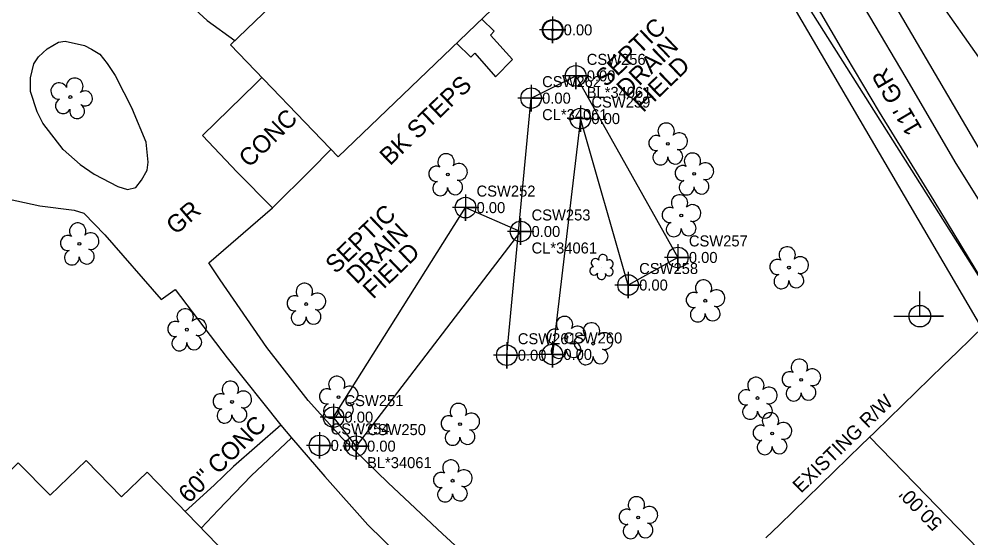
# Model space of a CAD drawing. Extents: x 1182322 to 1186765, y 572295 to 575411.
# Drawn here: x 1184859.4 to 1185075.6, y 574706.6 to 574824.5 of the extents above; entities that cross this region are included whole.
import ezdxf

# ---------------------------------------------------------------- set-up
doc = ezdxf.new("R2010")
doc.units = 0
for name, color, linetype in [('COGO Default Chain', 7, 'Continuous'), ('Exist Building', 7, 'Continuous'), ('Exist Horizontal Alignment', 7, 'Continuous'), ('Exist Other Culture Area Outline', 7, 'Continuous'), ('Exist Other Culture Area Outline Cogo Comment', 7, 'Continuous'), ('Exist Other Culture Area Outline Cogo Elevation', 7, 'Continuous'), ('Exist Other Culture Area Outline Cogo Number', 7, 'Continuous'), ('Exist Other Culture Area Outline Cogo Point CELL', 7, 'Continuous'), ('Exist Other Culture Area Outline Text', 7, 'Continuous'), ('Exist Other Culture Located Object CELL', 7, 'Continuous'), ('Exist Other Culture UG Tank Cogo Elevation', 7, 'Continuous'), ('Exist Other Culture UG Tank Cogo Number', 7, 'Continuous'), ('Exist Other Culture UG Tank Cogo Point CELL', 7, 'Continuous'), ('Exist Property Line', 7, 'Continuous'), ('Exist Right of Way Easement Line', 7, 'Continuous'), ('Exist Right of Way Line', 7, 'Continuous'), ('Exist Right of Way Line Text', 7, 'Continuous'), ('Exist Right of Way Width CELL', 7, 'Continuous'), ('Exist Roads Soil', 7, 'Continuous'), ('Exist Roads Soil Text', 7, 'Continuous'), ('Exist Utilities Power Joint Use Telephone CELL', 7, 'Continuous'), ('Exist Utilities Water UG Line SUE LOS C', 7, 'Continuous'), ('Exist Vegetation Shrub CELL', 7, 'Continuous'), ('Exist Vegetation Tree CELL', 7, 'Continuous'), ('Exist Vegetation Woods Line', 7, 'Continuous')]:
    doc.layers.add(name, color=color, linetype=linetype)

msp = doc.modelspace()

# ---------------------------------------------------------------- linework, layer by layer
at = {"layer": 'COGO Default Chain'}
msp.add_arc((1211496.85, 547519.36), 37893.3, 134.022628, 134.231777, dxfattribs=at)
at = {"layer": 'Exist Building'}
for points in [[(1184983.38, 574842.64), (1184931.89, 574793.2), (1184907.44, 574818.67), (1184958.92, 574868.11)], [(1184846.68, 574701.41), (1184850.09, 574705), (1184845.27, 574709.87), (1184859.25, 574723.71), (1184866.53, 574716.35), (1184866.53, 574716.35), (1184874.68, 574724.25), (1184882.72, 574715.97), (1184888.51, 574721.59), (1184908.94, 574700.45), (1184903.52, 574695.21), (1184905.5, 574693.21), (1184878.21, 574666.11), (1184847.07, 574697.47), (1184848.93, 574699.27)]]:
    msp.add_lwpolyline(points, close=True, dxfattribs=at)
at = {"layer": 'Exist Horizontal Alignment'}
msp.add_arc((1211496.85, 547519.36), 37893.3, 134.022628, 134.231777, dxfattribs=at)
at = {"layer": 'Exist Other Culture Area Outline'}
for points in [[(1184958.81, 574819.04), (1184962.04, 574815.89), (1184962.91, 574816.79), (1184967.67, 574811.4), (1184971.51, 574815.29), (1184966.54, 574820.88), (1184967.36, 574821.73), (1184964.5, 574824.52)], [(1184914.54, 574811.27), (1184913.18, 574809.91), (1184901.06, 574798.04), (1184908.98, 574789.76), (1184917.01, 574781.63), (1184925.7, 574790.29), (1184930.27, 574794.9)], [(1184985.86, 574811.61), (1185009.06, 574770.36), (1184997.77, 574764.1), (1184986.92, 574801.91), (1184980.55, 574748.33), (1184970.2, 574748.15), (1184975.73, 574806.55), (1184985.86, 574811.61)], [(1184935.96, 574727.5), (1184930.85, 574734.09), (1184960.84, 574781.69), (1184973.33, 574776.26), (1184935.96, 574727.5)], [(1184918.92, 574732.26), (1184908.11, 574722.85), (1184903.72, 574718.62), (1184897.13, 574712.68)], [(1184900.78, 574708.9), (1184904.66, 574712.95), (1184912.16, 574720.75), (1184921.31, 574729.41)]]:
    msp.add_lwpolyline(points, dxfattribs=at)
at = {"layer": 'Exist Other Culture Area Outline Cogo Point CELL'}
for points in [[(1184985.86, 574814.61), (1184985.86, 574808.61), (1184985.86, 574811.61), (1184988.86, 574811.61), (1184982.86, 574811.61)], [(1184975.73, 574809.55), (1184975.73, 574803.55), (1184975.73, 574806.55), (1184978.73, 574806.55), (1184972.73, 574806.55)], [(1184986.92, 574804.91), (1184986.92, 574798.91), (1184986.92, 574801.91), (1184989.92, 574801.91), (1184983.92, 574801.91)], [(1184960.84, 574784.69), (1184960.84, 574778.69), (1184960.84, 574781.69), (1184963.84, 574781.69), (1184957.84, 574781.69)], [(1184973.33, 574779.26), (1184973.33, 574773.26), (1184973.33, 574776.26), (1184976.33, 574776.26), (1184970.33, 574776.26)], [(1185009.06, 574773.36), (1185009.06, 574767.36), (1185009.06, 574770.36), (1185012.06, 574770.36), (1185006.06, 574770.36)], [(1184997.77, 574767.1), (1184997.77, 574761.1), (1184997.77, 574764.1), (1185000.77, 574764.1), (1184994.77, 574764.1)], [(1184970.2, 574751.15), (1184970.2, 574745.15), (1184970.2, 574748.15), (1184973.2, 574748.15), (1184967.2, 574748.15)], [(1184980.55, 574751.33), (1184980.55, 574745.33), (1184980.55, 574748.33), (1184983.55, 574748.33), (1184977.55, 574748.33)], [(1184930.85, 574737.09), (1184930.85, 574731.09), (1184930.85, 574734.09), (1184933.85, 574734.09), (1184927.85, 574734.09)], [(1184935.96, 574730.5), (1184935.96, 574724.5), (1184935.96, 574727.5), (1184938.96, 574727.5), (1184932.96, 574727.5)]]:
    msp.add_lwpolyline(points, dxfattribs=at)
for centre in [(1184985.86, 574811.61), (1184975.73, 574806.55), (1184986.92, 574801.91), (1184960.84, 574781.69), (1184973.33, 574776.26), (1185009.06, 574770.36), (1184997.77, 574764.1), (1184970.2, 574748.15), (1184980.55, 574748.33), (1184930.85, 574734.09), (1184935.96, 574727.5)]:
    msp.add_circle(centre, 2.34, dxfattribs=at)
at = {"layer": 'Exist Other Culture Located Object CELL'}
for radius in [2.18, 0.24]:
    msp.add_circle((1184980.62, 574822.06), radius, dxfattribs=at)
at = {"layer": 'Exist Other Culture UG Tank Cogo Point CELL'}
for points in [[(1184980.62, 574825.06), (1184980.62, 574819.06), (1184980.62, 574822.06), (1184983.62, 574822.06), (1184977.62, 574822.06)], [(1184927.69, 574730.66), (1184927.69, 574724.66), (1184927.69, 574727.66), (1184930.69, 574727.66), (1184924.69, 574727.66)]]:
    msp.add_lwpolyline(points, dxfattribs=at)
for centre in [(1184980.62, 574822.06), (1184927.69, 574727.66)]:
    msp.add_circle(centre, 2.34, dxfattribs=at)
at = {"layer": 'Exist Property Line'}
msp.add_line((1185092.91, 574768.69), (1184980.09, 574961.44), dxfattribs=at)
at = {"layer": 'Exist Right of Way Easement Line'}
msp.add_line((1185078.13, 574754.36), (1184914.88, 575033.25), dxfattribs=at)
at = {"layer": 'Exist Right of Way Line'}
msp.add_arc((1211496.85, 547519.36), 37943.3, 134.022628, 134.231777, dxfattribs=at)
at = {"layer": 'Exist Right of Way Width CELL'}
for p in [(1185052.62, 574729.6), (1185087.47, 574693.74)]:
    msp.add_line(p, (1185065.48, 574716.36), dxfattribs=at)
at = {"layer": 'Exist Roads Soil'}
for points in [[(1185001.72, 574912.16), (1185003.55, 574909.24), (1185012.81, 574892.62), (1185024.38, 574873.43), (1185037.85, 574849.82), (1185052.61, 574825.07), (1185060.81, 574811.15), (1185072.23, 574791.73), (1185084.6, 574771.88), (1185095.93, 574755.03), (1185099.54, 574750.41), (1185102.93, 574747.53), (1185105.3, 574746.4), (1185108.69, 574745.11), (1185112.75, 574743.8), (1185117.14, 574742.47)], [(1185095.95, 574722.21), (1185095.84, 574728.42), (1185095.28, 574731.43), (1185094.55, 574734.22), (1185093.15, 574738.29), (1185090.17, 574744.28), (1185081.14, 574760.39), (1185067.29, 574783.24), (1185054.89, 574803.35), (1185047.29, 574816.05), (1185037.57, 574832.77), (1185029.91, 574845.92), (1185021.44, 574860.53), (1185012.46, 574875.48), (1185003.49, 574890.77), (1184993.99, 574904.98)], [(1184895.03, 574852.74), (1184890.51, 574848.32), (1184888.21, 574844.92), (1184888.14, 574841.96), (1184888.96, 574839.69), (1184890.64, 574836.51), (1184894.66, 574831.79), (1184898.5, 574827.52), (1184902.14, 574824.22), (1184908.42, 574819.61)], [(1184873.3, 574791.45), (1184869.48, 574794.88), (1184864.82, 574800.85), (1184863.51, 574803.41), (1184862.04, 574808.09), (1184862.05, 574811.15), (1184862.75, 574814.34), (1184863.88, 574815.91), (1184865.8, 574817.77), (1184868.42, 574819.23), (1184869.92, 574819.47), (1184874.31, 574818.51), (1184875.87, 574817.69), (1184877.78, 574816.53), (1184879.45, 574814.44), (1184881.26, 574811.66), (1184885.19, 574803.98)], [(1184873.3, 574791.45), (1184876.51, 574789.27), (1184881.87, 574786.45), (1184884.03, 574785.82), (1184885.94, 574786.27), (1184887.25, 574787.94), (1184888.53, 574790.21), (1184888.76, 574791.97), (1184888.27, 574796.52), (1184885.19, 574803.98)], [(1184849.11, 574785.35), (1184864.18, 574782.1)], [(1184864.18, 574782.1), (1184871.91, 574781.1), (1184874.14, 574780.41), (1184878.92, 574775.51), (1184891.68, 574760.82), (1184894.88, 574763.09), (1184906.71, 574747.55), (1184918.92, 574732.26), (1184921.31, 574729.41), (1184928.86, 574720.61), (1184938.62, 574709.66), (1184952.69, 574695.85), (1184962.57, 574686.5), (1184970.7, 574678.99), (1184980.59, 574668.85), (1184988.85, 574659.76), (1184994.38, 574652.74), (1184997.14, 574648.04), (1184999.15, 574642.75), (1185000.26, 574638.43), (1185000.13, 574634.44), (1184998.74, 574630.44), (1184991.86, 574618.44)], [(1185024.93, 574653.25), (1185018.14, 574653.11), (1185015.44, 574653), (1185013.2, 574653.35), (1185010.97, 574654.83), (1185007, 574658.01), (1184992.01, 574673.39), (1184980.01, 574684.7), (1184970.55, 574693.85), (1184955.63, 574707.58), (1184943.26, 574719.16), (1184932.76, 574729.39), (1184925.07, 574737.84), (1184915.67, 574749.91), (1184905.1, 574765.3), (1184902.54, 574769.17), (1184917.01, 574781.63)]]:
    msp.add_lwpolyline(points, dxfattribs=at)
at = {"layer": 'Exist Utilities Power Joint Use Telephone CELL'}
msp.add_line((1185064.02, 574757.03), (1185064.02, 574757.03), dxfattribs=at)
msp.add_lwpolyline([(1185058.09, 574757.03), (1185069.42, 574756.99), (1185064.02, 574757.01), (1185064.02, 574762.65)], dxfattribs=at)
msp.add_circle((1185064.02, 574757.03), 2.45, dxfattribs=at)
at = {"layer": 'Exist Utilities Water UG Line SUE LOS C'}
msp.add_lwpolyline([(1185103.91, 574726.55), (1185099.65, 574730.99), (1184970.48, 574935.12), (1184975.79, 575032.78)], dxfattribs=at)
at = {"layer": 'Exist Vegetation Shrub CELL'}
msp.add_line((1184991.81, 574768.02), (1184991.81, 574768.02), dxfattribs=at)
for centre, radius, start, end in [((1184992.04, 574770.06), 0.99, 334.8391, 200.4717), ((1184990.33, 574769.15), 0.968, 35.8908, 245.4216), ((1184993.48, 574768.89), 0.929, 284.4567, 126.0861), ((1184990.01, 574767.31), 0.955, 95.1099, 327.9534), ((1184991.68, 574766.34), 0.984, 151.2797, 21.387), ((1184993.45, 574767.09), 0.937, 204.9913, 73.4601)]:
    msp.add_arc(centre, radius, start, end, dxfattribs=at)
at = {"layer": 'Exist Vegetation Tree CELL'}
for p, q in [((1184871.07, 574806.8), (1184871.07, 574806.8)), ((1185006.79, 574796.18), (1185006.79, 574796.18)), ((1184956.8, 574789.21), (1184956.8, 574789.21)), ((1185012.75, 574789.36), (1185012.75, 574789.36)), ((1185009.83, 574779.88), (1185009.83, 574779.88)), ((1184873.13, 574773.47), (1184873.13, 574773.47)), ((1185034.29, 574768.05), (1185034.29, 574768.05)), ((1185015.29, 574760.53), (1185015.29, 574760.53)), ((1184924.63, 574759.78), (1184924.63, 574759.78)), ((1184897.54, 574753.96), (1184897.54, 574753.96)), ((1184983.71, 574752.25), (1184983.71, 574752.25)), ((1184989.83, 574750.79), (1184989.83, 574750.79)), ((1185037.05, 574742.55), (1185037.05, 574742.55)), ((1184931.97, 574738.64), (1184931.97, 574738.64)), ((1185027.16, 574738.42), (1185027.16, 574738.42)), ((1184907.81, 574737.54), (1184907.81, 574737.54)), ((1184959.59, 574732.5), (1184959.59, 574732.5)), ((1185030.48, 574730.37), (1185030.48, 574730.37)), ((1184957.89, 574719.64), (1184957.89, 574719.64)), ((1185000.03, 574711.29), (1185000.03, 574711.29))]:
    msp.add_line(p, q, dxfattribs=at)
for centre in [(1184871.07, 574806.8), (1185006.79, 574796.18), (1184956.8, 574789.21), (1185012.75, 574789.36), (1185009.83, 574779.88), (1184873.13, 574773.47), (1185034.29, 574768.05), (1184924.63, 574759.78), (1185015.29, 574760.53), (1184897.54, 574753.96), (1184983.71, 574752.25), (1184989.83, 574750.79), (1185037.05, 574742.55), (1184931.97, 574738.64), (1185027.16, 574738.42), (1184907.81, 574737.54), (1184959.59, 574732.5), (1185030.48, 574730.37), (1184957.89, 574719.64), (1185000.03, 574711.29)]:
    msp.add_circle(centre, 0.326, dxfattribs=at)
for centre, radius, start, end in [((1184868.51, 574808.16), 1.86, 24.5833, 274.1316), ((1184872.07, 574809.22), 1.9, 311.5193, 188.6181), ((1184874.4, 574806.48), 1.7, 235.7004, 128.9782), ((1184869.43, 574804.77), 1.73, 117.0818, 333.7639), ((1184872.61, 574803.6), 1.69, 165.9853, 60.6493), ((1185006.4, 574799.05), 1.86, 330.1651, 219.7134), ((1185004.18, 574796.33), 1.73, 62.6636, 279.3457), ((1185009.34, 574796.77), 1.9, 257.1011, 134.1999), ((1185005.08, 574793.06), 1.69, 111.5671, 6.231), ((1185008.46, 574793.28), 1.7, 181.2822, 74.56), ((1184956.41, 574792.08), 1.86, 330.1651, 219.7134), ((1185012.37, 574792.23), 1.86, 330.1651, 219.7134), ((1184954.19, 574789.36), 1.73, 62.6636, 279.3457), ((1184959.35, 574789.79), 1.9, 257.1011, 134.1999), ((1185010.15, 574789.51), 1.73, 62.6636, 279.3457), ((1185015.3, 574789.95), 1.9, 257.1011, 134.1999), ((1184958.47, 574786.31), 1.7, 181.2822, 74.56), ((1185014.42, 574786.46), 1.7, 181.2822, 74.56), ((1184955.09, 574786.08), 1.69, 111.5671, 6.231), ((1185011.05, 574786.24), 1.69, 111.5671, 6.231), ((1185009.44, 574782.75), 1.86, 330.1651, 219.7134), ((1185007.22, 574780.03), 1.73, 62.6636, 279.3457), ((1185012.37, 574780.46), 1.9, 257.1011, 134.1999), ((1184872.74, 574776.34), 1.86, 330.1651, 219.7134), ((1185008.12, 574776.75), 1.69, 111.5671, 6.231), ((1185011.5, 574776.98), 1.7, 181.2822, 74.56), ((1184870.52, 574773.62), 1.73, 62.6636, 279.3457), ((1184875.67, 574774.06), 1.9, 257.1011, 134.1999), ((1185033.9, 574770.93), 1.86, 330.1651, 219.7134), ((1184871.42, 574770.35), 1.69, 111.5671, 6.231), ((1184874.8, 574770.57), 1.7, 181.2822, 74.56), ((1185031.68, 574768.21), 1.73, 62.6636, 279.3457), ((1185036.83, 574768.64), 1.9, 257.1011, 134.1999), ((1185032.58, 574764.93), 1.69, 111.5671, 6.231), ((1185035.96, 574765.15), 1.7, 181.2822, 74.56), ((1184924.24, 574762.65), 1.86, 330.1651, 219.7134), ((1185014.9, 574763.41), 1.86, 330.1651, 219.7134), ((1184927.18, 574760.37), 1.9, 257.1011, 134.1999), ((1185012.68, 574760.69), 1.73, 62.6636, 279.3457), ((1185017.83, 574761.12), 1.9, 257.1011, 134.1999), ((1184922.02, 574759.93), 1.73, 62.6636, 279.3457), ((1184897.15, 574756.84), 1.86, 330.1651, 219.7134), ((1184922.92, 574756.66), 1.69, 111.5671, 6.231), ((1184926.3, 574756.88), 1.7, 181.2822, 74.56), ((1185013.58, 574757.41), 1.69, 111.5671, 6.231), ((1185016.96, 574757.63), 1.7, 181.2822, 74.56), ((1184894.93, 574754.12), 1.73, 62.6636, 279.3457), ((1184900.09, 574754.55), 1.9, 257.1011, 134.1999), ((1184983.32, 574755.12), 1.86, 330.1651, 219.7134), ((1184989.44, 574753.67), 1.86, 330.1651, 219.7134), ((1184981.1, 574752.4), 1.73, 62.6636, 279.3457), ((1184986.26, 574752.84), 1.9, 257.1011, 134.1999), ((1184895.83, 574750.84), 1.69, 111.5671, 6.231), ((1184899.21, 574751.06), 1.7, 181.2822, 74.56), ((1184987.22, 574750.95), 1.73, 62.6636, 279.3457), ((1184992.38, 574751.38), 1.9, 257.1011, 134.1999), ((1184982, 574749.13), 1.69, 111.5671, 6.231), ((1184985.38, 574749.35), 1.7, 181.2822, 74.56), ((1184988.12, 574747.67), 1.69, 111.5671, 6.231), ((1184991.5, 574747.89), 1.7, 181.2822, 74.56), ((1185036.67, 574745.42), 1.86, 330.1651, 219.7134), ((1185039.6, 574743.14), 1.9, 257.1011, 134.1999), ((1184931.59, 574741.51), 1.86, 330.1651, 219.7134), ((1185026.78, 574741.29), 1.86, 330.1651, 219.7134), ((1185034.45, 574742.7), 1.73, 62.6636, 279.3457), ((1184907.42, 574740.41), 1.86, 330.1651, 219.7134), ((1184929.37, 574738.79), 1.73, 62.6636, 279.3457), ((1184934.52, 574739.22), 1.9, 257.1011, 134.1999), ((1185029.71, 574739.01), 1.9, 257.1011, 134.1999), ((1185035.35, 574739.43), 1.69, 111.5671, 6.231), ((1185038.73, 574739.65), 1.7, 181.2822, 74.56), ((1184905.2, 574737.69), 1.73, 62.6636, 279.3457), ((1184910.35, 574738.12), 1.9, 257.1011, 134.1999), ((1185024.55, 574738.57), 1.73, 62.6636, 279.3457), ((1184909.48, 574734.64), 1.7, 181.2822, 74.56), ((1184930.27, 574735.51), 1.69, 111.5671, 6.231), ((1184933.65, 574735.74), 1.7, 181.2822, 74.56), ((1184959.21, 574735.37), 1.86, 330.1651, 219.7134), ((1185025.46, 574735.3), 1.69, 111.5671, 6.231), ((1185028.83, 574735.52), 1.7, 181.2822, 74.56), ((1184906.1, 574734.42), 1.69, 111.5671, 6.231), ((1184956.99, 574732.65), 1.73, 62.6636, 279.3457), ((1184962.14, 574733.09), 1.9, 257.1011, 134.1999), ((1185030.1, 574733.24), 1.86, 330.1651, 219.7134), ((1185027.88, 574730.52), 1.73, 62.6636, 279.3457), ((1185033.03, 574730.96), 1.9, 257.1011, 134.1999), ((1184957.89, 574729.38), 1.69, 111.5671, 6.231), ((1184961.26, 574729.6), 1.7, 181.2822, 74.56), ((1185028.78, 574727.25), 1.69, 111.5671, 6.231), ((1185032.15, 574727.47), 1.7, 181.2822, 74.56), ((1184957.5, 574722.52), 1.86, 330.1651, 219.7134), ((1184955.28, 574719.8), 1.73, 62.6636, 279.3457), ((1184960.44, 574720.23), 1.9, 257.1011, 134.1999), ((1184956.18, 574716.52), 1.69, 111.5671, 6.231), ((1184959.56, 574716.74), 1.7, 181.2822, 74.56), ((1184999.65, 574714.16), 1.86, 330.1651, 219.7134), ((1184997.43, 574711.44), 1.73, 62.6636, 279.3457), ((1185002.58, 574711.88), 1.9, 257.1011, 134.1999), ((1184998.33, 574708.17), 1.69, 111.5671, 6.231), ((1185001.71, 574708.39), 1.7, 181.2822, 74.56)]:
    msp.add_arc(centre, radius, start, end, dxfattribs=at)
at = {"layer": 'Exist Vegetation Woods Line'}
msp.add_lwpolyline([(1185136.32, 574801.97), (1185107.14, 574781.18), (1185101.05, 574783.61), (1185088.26, 574800.48), (1185062.44, 574837.22), (1185033.27, 574886.07), (1185011.47, 574921.21)], dxfattribs=at)

# ---------------------------------------------------------------- texts
at = {"layer": 'Exist Other Culture Area Outline Cogo Comment'}
for s, p in [('BL*34061', (1184988.36, 574806.61)), ('CL*34061', (1184978.23, 574801.55)), ('CL*34061', (1184975.83, 574771.26)), ('BL*34061', (1184938.46, 574722.5))]:
    msp.add_text(s, height=2.5, dxfattribs=at).set_placement(p)
at = {"layer": 'Exist Other Culture Area Outline Cogo Elevation'}
for p in [(1184988.36, 574810.36), (1184978.23, 574805.3), (1184989.42, 574800.66), (1184963.34, 574780.44), (1184975.83, 574775.01), (1185011.56, 574769.11), (1185000.27, 574762.85), (1184972.7, 574746.9), (1184983.05, 574747.08), (1184933.35, 574732.84), (1184938.46, 574726.25)]:
    msp.add_text('0.00', height=2.5, dxfattribs=at).set_placement(p)
at = {"layer": 'Exist Other Culture Area Outline Cogo Number'}
for s, p in [('CSW256', (1184988.36, 574814.11)), ('CSW262', (1184978.23, 574809.05)), ('CSW259', (1184989.42, 574804.41)), ('CSW252', (1184963.34, 574784.19)), ('CSW253', (1184975.83, 574778.76)), ('CSW257', (1185011.56, 574772.86)), ('CSW258', (1185000.27, 574766.6)), ('CSW260', (1184983.05, 574750.83)), ('CSW261', (1184972.7, 574750.65)), ('CSW251', (1184933.35, 574736.59)), ('CSW250', (1184938.46, 574730))]:
    msp.add_text(s, height=2.5, dxfattribs=at).set_placement(p)
at = {"layer": 'Exist Other Culture Area Outline Text'}
for s, rotation, p in [('SEPTIC', 43.839, (1184992.7, 574808.88)), ('DRAIN', 43.839, (1184997.47, 574806.51)), ('FIELD', 43.839, (1185001.18, 574803.14)), ('BK STEPS', 43.839, (1184943.67, 574791.05)), ('CONC', 44.3962, (1184911.7, 574790.59)), ('SEPTIC', 43.839, (1184931.36, 574766.48)), ('DRAIN', 43.839, (1184936.13, 574764.11)), ('FIELD', 43.839, (1184939.84, 574760.74)), ('60" CONC', 44.6629, (1184898, 574714.33))]:
    msp.add_text(s, height=4, rotation=rotation, dxfattribs=at).set_placement(p)
at = {"layer": 'Exist Other Culture UG Tank Cogo Elevation'}
for p in [(1184983.12, 574820.81), (1184930.19, 574726.41)]:
    msp.add_text('0.00', height=2.5, dxfattribs=at).set_placement(p)
at = {"layer": 'Exist Other Culture UG Tank Cogo Number'}
msp.add_text('CSW254', height=2.5, dxfattribs=at).set_placement((1184930.19, 574730.16))
at = {"layer": 'Exist Right of Way Line Text'}
msp.add_text('EXISTING R/W', height=3.2, rotation=44.1885, dxfattribs=at).set_placement((1185037.03, 574716.67))
at = {"layer": 'Exist Right of Way Width CELL'}
msp.add_text("50.00'", height=3.2, rotation=134.1821, dxfattribs=at).set_placement((1185069.38, 574710.17))
at = {"layer": 'Exist Roads Soil Text'}
for s, rotation, p in [("11' GR", 120.4836, (1185064.66, 574799.55)), ('GR', 40.7219, (1184894.99, 574775.34))]:
    msp.add_text(s, height=4, rotation=rotation, dxfattribs=at).set_placement(p)

doc.saveas('drawing.dxf')
